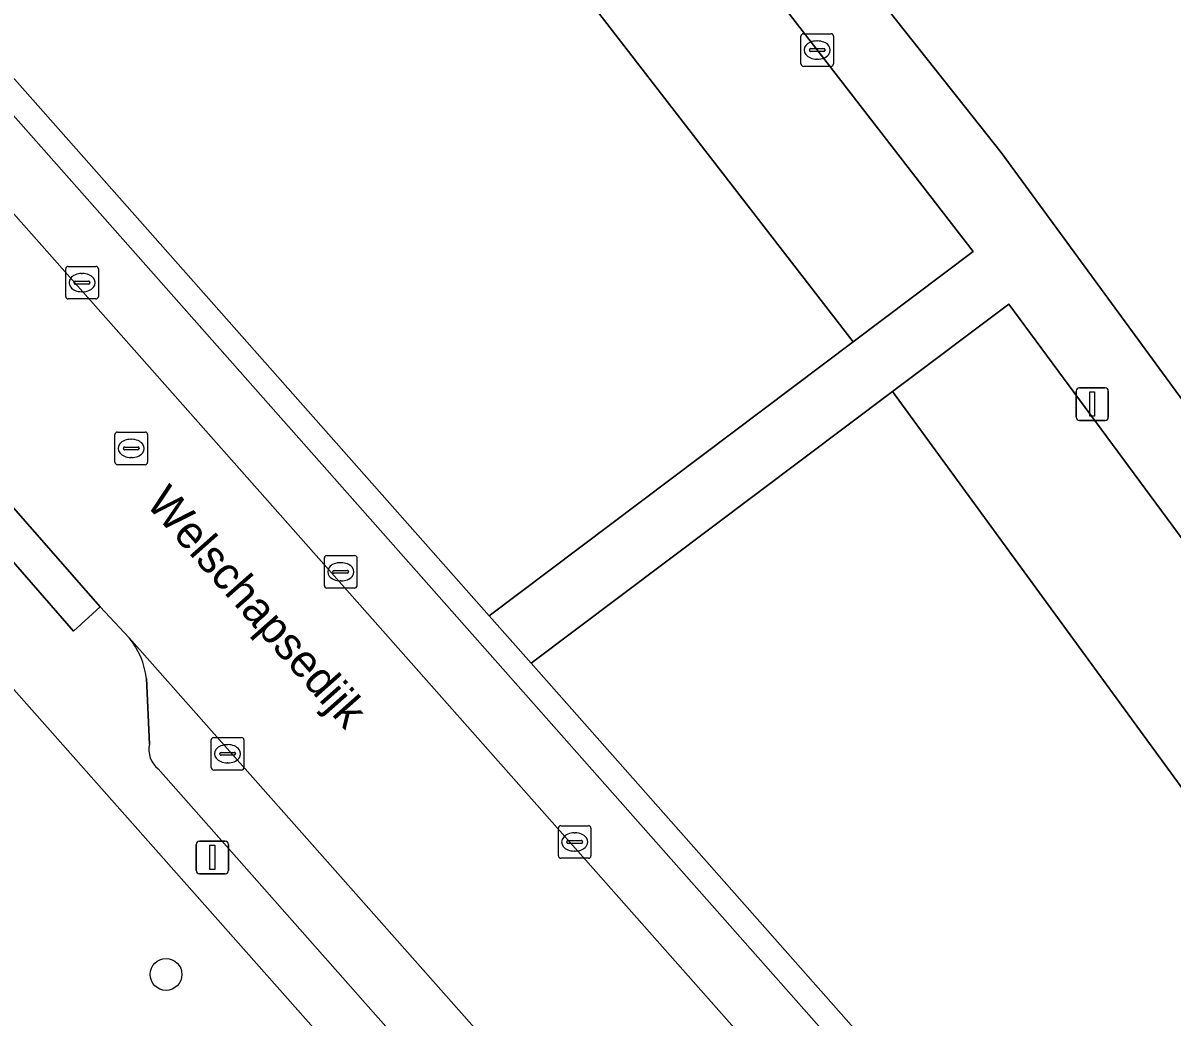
# Model space of a CAD drawing. Extents: x 157445 to 158888, y 383061 to 384688.
# Drawn here: x 157932.83 to 157968.13, y 383527.79 to 383558.3 of the extents above; entities that cross this region are included whole.
import ezdxf

# ---------------------------------------------------------------- set-up
doc = ezdxf.new("R2010")
doc.units = 0
for name, color, linetype in [('IMGEO_Boom', 7, 'Continuous'), ('IMGEO_Erf', 7, 'Continuous'), ('IMGEO_Groenvoorziening', 7, 'Continuous'), ('IMGEO_Kolk', 7, 'Continuous'), ('IMGEO_Lichtmast', 7, 'Continuous'), ('IMGEO_Openbare_ruimte_label', 7, 'Continuous'), ('IMGEO_Parkeervlak_open', 7, 'Continuous'), ('IMGEO_Rijbaan_lokaal_gesloten', 7, 'Continuous'), ('IMGEO_Rioolput', 7, 'Continuous'), ('IMGEO_Voetpad_open', 7, 'Continuous')]:
    doc.layers.add(name, color=color, linetype=linetype)

msp = doc.modelspace()

# ---------------------------------------------------------------- linework, layer by layer
at = {"layer": 'IMGEO_Boom'}
msp.add_circle((157937.227, 383529.092), 0.489, dxfattribs=at)
at = {"layer": 'IMGEO_Erf'}
for points in [[(157933.255, 383591.676), (157962.879, 383554.327), (157965.119, 383551.269), (157982.271, 383527.85)], [(157953.327, 383514.4), (157931.91, 383538.559), (157931.769, 383538.687), (157931.02, 383538.16), (157929.315, 383537.018), (157887.165, 383508.755)]]:
    msp.add_lwpolyline(points, dxfattribs=at)
at = {"layer": 'IMGEO_Groenvoorziening'}
for points in [[(157958.328, 383548.511), (157962.014, 383551.283), (157945.586, 383572.515), (157940.99, 383570.919)], [(157977.961, 383521.773), (157981.567, 383524.365), (157972.494, 383536.982), (157963.112, 383549.668), (157959.54, 383546.985)], [(157969.04, 383515.361), (157977.961, 383521.773), (157959.54, 383546.985), (157948.437, 383538.644)]]:
    msp.add_lwpolyline(points, close=True, dxfattribs=at)
msp.add_lwpolyline([(157930.621, 383558.778), (157947.148, 383540.101), (157958.328, 383548.511), (157940.99, 383570.919), (157929.71, 383567.004), (157928.628, 383569.893), (157922.608, 383567.6)], dxfattribs=at)
at = {"layer": 'IMGEO_Kolk'}
for p, q in [((157956.728, 383557.043), (157956.728, 383557.895)), ((157956.803, 383557.969), (157957.655, 383557.969)), ((157957.729, 383557.895), (157957.729, 383557.043)), ((157957.03, 383557.512), (157957.428, 383557.512)), ((157957.216, 383557.749), (157957.241, 383557.749)), ((157956.987, 383557.463), (157956.987, 383557.475)), ((157957.425, 383557.426), (157957.027, 383557.426)), ((157957.239, 383557.189), (157957.214, 383557.189)), ((157957.471, 383557.475), (157957.471, 383557.463)), ((157957.655, 383556.969), (157956.803, 383556.969)), ((157934.221, 383550.829), (157935.073, 383550.829)), ((157934.146, 383549.903), (157934.146, 383550.755)), ((157934.634, 383550.609), (157934.659, 383550.609)), ((157935.147, 383550.755), (157935.147, 383549.903)), ((157934.405, 383550.323), (157934.405, 383550.335)), ((157934.843, 383550.286), (157934.445, 383550.286)), ((157934.448, 383550.372), (157934.846, 383550.372)), ((157934.889, 383550.335), (157934.889, 383550.323)), ((157935.073, 383549.829), (157934.221, 383549.829)), ((157934.657, 383550.049), (157934.632, 383550.049)), ((157942.091, 383541.027), (157942.091, 383541.879)), ((157942.166, 383541.953), (157943.018, 383541.953)), ((157942.579, 383541.733), (157942.604, 383541.733)), ((157943.092, 383541.879), (157943.092, 383541.027)), ((157942.35, 383541.447), (157942.35, 383541.459)), ((157942.788, 383541.41), (157942.39, 383541.41)), ((157942.393, 383541.496), (157942.791, 383541.496)), ((157942.834, 383541.459), (157942.834, 383541.447)), ((157943.018, 383540.953), (157942.166, 383540.953)), ((157942.602, 383541.173), (157942.577, 383541.173)), ((157938.691, 383536.366), (157939.543, 383536.366)), ((157938.616, 383535.44), (157938.616, 383536.292)), ((157939.104, 383536.146), (157939.129, 383536.146)), ((157939.617, 383536.292), (157939.617, 383535.44)), ((157938.875, 383535.86), (157938.875, 383535.872)), ((157939.313, 383535.823), (157938.915, 383535.823)), ((157938.918, 383535.909), (157939.316, 383535.909)), ((157939.359, 383535.872), (157939.359, 383535.86)), ((157939.543, 383535.366), (157938.691, 383535.366)), ((157939.127, 383535.586), (157939.102, 383535.586)), ((157949.278, 383532.733), (157949.278, 383533.585)), ((157949.353, 383533.659), (157950.205, 383533.659)), ((157950.279, 383533.585), (157950.279, 383532.733)), ((157949.537, 383533.153), (157949.537, 383533.165)), ((157949.58, 383533.202), (157949.978, 383533.202)), ((157949.766, 383533.439), (157949.791, 383533.439)), ((157950.021, 383533.165), (157950.021, 383533.153)), ((157949.975, 383533.116), (157949.577, 383533.116)), ((157949.789, 383532.879), (157949.764, 383532.879)), ((157950.205, 383532.659), (157949.353, 383532.659))]:
    msp.add_line(p, q, dxfattribs=at)
for points in [[(157956.728, 383557.043), (157956.728, 383557.895)], [(157956.803, 383557.969), (157957.655, 383557.969)], [(157957.729, 383557.895), (157957.729, 383557.043)], [(157957.655, 383556.969), (157956.803, 383556.969)], [(157934.221, 383550.829), (157935.073, 383550.829)], [(157934.146, 383549.903), (157934.146, 383550.755)], [(157935.147, 383550.755), (157935.147, 383549.903)], [(157935.073, 383549.829), (157934.221, 383549.829)], [(157942.091, 383541.027), (157942.091, 383541.879)], [(157942.166, 383541.953), (157943.018, 383541.953)], [(157943.092, 383541.879), (157943.092, 383541.027)], [(157943.018, 383540.953), (157942.166, 383540.953)], [(157938.691, 383536.366), (157939.543, 383536.366)], [(157938.616, 383535.44), (157938.616, 383536.292)], [(157939.617, 383536.292), (157939.617, 383535.44)], [(157939.543, 383535.366), (157938.691, 383535.366)], [(157949.278, 383532.733), (157949.278, 383533.585)], [(157949.353, 383533.659), (157950.205, 383533.659)], [(157950.279, 383533.585), (157950.279, 383532.733)], [(157950.205, 383532.659), (157949.353, 383532.659)]]:
    msp.add_lwpolyline(points, dxfattribs=at)
for centre, radius, start, end in [((157956.805, 383557.893), 0.0765, 91.552, 178.448), ((157956.805, 383557.893), 0.0765, 91.552, 178.448), ((157957.653, 383557.893), 0.0765, 1.552, 88.448), ((157957.653, 383557.893), 0.0765, 1.552, 88.448), ((157957.027, 383557.472), 0.0403, 85.8775, 175.7526), ((157957.432, 383557.474), 0.0386, 1.7309, 96.639), ((157957.024, 383557.462), 0.0366, 178.938, 274.7102), ((157957.428, 383557.469), 0.043, 264.8664, 352.4533), ((157956.805, 383557.045), 0.0765, 181.552, 268.448), ((157956.805, 383557.045), 0.0765, 181.552, 268.448), ((157957.653, 383557.045), 0.0765, 271.552, 358.448), ((157957.653, 383557.045), 0.0765, 271.552, 358.448), ((157934.223, 383550.753), 0.0765, 91.552, 178.448), ((157934.223, 383550.753), 0.0765, 91.552, 178.448), ((157935.071, 383550.753), 0.0765, 1.552, 88.448), ((157935.071, 383550.753), 0.0765, 1.552, 88.448), ((157934.445, 383550.332), 0.0403, 85.8775, 175.7526), ((157934.442, 383550.322), 0.0366, 178.938, 274.7102), ((157934.846, 383550.329), 0.043, 264.8664, 352.4533), ((157934.85, 383550.334), 0.0386, 1.7309, 96.639), ((157934.223, 383549.905), 0.0765, 181.552, 268.448), ((157934.223, 383549.905), 0.0765, 181.552, 268.448), ((157935.071, 383549.905), 0.0765, 271.552, 358.448), ((157935.071, 383549.905), 0.0765, 271.552, 358.448), ((157942.168, 383541.877), 0.0765, 91.552, 178.448), ((157942.168, 383541.877), 0.0765, 91.552, 178.448), ((157943.016, 383541.877), 0.0765, 1.552, 88.448), ((157943.016, 383541.877), 0.0765, 1.552, 88.448), ((157942.39, 383541.456), 0.0403, 85.8775, 175.7526), ((157942.387, 383541.446), 0.0366, 178.938, 274.7102), ((157942.791, 383541.453), 0.043, 264.8664, 352.4533), ((157942.795, 383541.458), 0.0386, 1.7309, 96.639), ((157942.168, 383541.029), 0.0765, 181.552, 268.448), ((157942.168, 383541.029), 0.0765, 181.552, 268.448), ((157943.016, 383541.029), 0.0765, 271.552, 358.448), ((157943.016, 383541.029), 0.0765, 271.552, 358.448), ((157938.693, 383536.29), 0.0765, 91.552, 178.448), ((157938.693, 383536.29), 0.0765, 91.552, 178.448), ((157939.541, 383536.29), 0.0765, 1.552, 88.448), ((157939.541, 383536.29), 0.0765, 1.552, 88.448), ((157938.915, 383535.869), 0.0403, 85.8775, 175.7526), ((157938.912, 383535.859), 0.0366, 178.938, 274.7102), ((157939.316, 383535.866), 0.043, 264.8664, 352.4533), ((157939.32, 383535.871), 0.0386, 1.7309, 96.639), ((157938.693, 383535.442), 0.0765, 181.552, 268.448), ((157938.693, 383535.442), 0.0765, 181.552, 268.448), ((157939.541, 383535.442), 0.0765, 271.552, 358.448), ((157939.541, 383535.442), 0.0765, 271.552, 358.448), ((157949.355, 383533.583), 0.0765, 91.552, 178.448), ((157949.355, 383533.583), 0.0765, 91.552, 178.448), ((157950.203, 383533.583), 0.0765, 1.552, 88.448), ((157950.203, 383533.583), 0.0765, 1.552, 88.448), ((157949.577, 383533.162), 0.0403, 85.8775, 175.7526), ((157949.574, 383533.152), 0.0366, 178.938, 274.7102), ((157949.978, 383533.159), 0.043, 264.8664, 352.4533), ((157949.982, 383533.164), 0.0386, 1.7309, 96.639), ((157949.355, 383532.735), 0.0765, 181.552, 268.448), ((157949.355, 383532.735), 0.0765, 181.552, 268.448), ((157950.203, 383532.735), 0.0765, 271.552, 358.448), ((157950.203, 383532.735), 0.0765, 271.552, 358.448)]:
    msp.add_arc(centre, radius, start, end, dxfattribs=at)
for centre, major_axis, ratio, start_param, end_param in [((157957.215, 383557.469), (-0.387, 0.002), 0.722429, 4.712389, 7.853982), ((157957.24, 383557.469), (-0.39, 0.002), 0.717154, 1.570796, 4.712389), ((157934.633, 383550.329), (-0.387, 0.002), 0.722429, 4.712389, 7.853982), ((157934.658, 383550.329), (-0.39, 0.002), 0.717154, 1.570796, 4.712389), ((157942.578, 383541.453), (-0.387, 0.002), 0.722429, 4.712389, 7.853982), ((157942.603, 383541.453), (-0.39, 0.002), 0.717154, 1.570796, 4.712389), ((157939.103, 383535.866), (-0.387, 0.002), 0.722429, 4.712389, 7.853982), ((157939.128, 383535.866), (-0.39, 0.002), 0.717154, 1.570796, 4.712389), ((157949.765, 383533.159), (-0.387, 0.002), 0.722429, 4.712389, 7.853982), ((157949.79, 383533.159), (-0.39, 0.002), 0.717154, 1.570796, 4.712389)]:
    msp.add_ellipse(centre, major_axis=major_axis, ratio=ratio, start_param=start_param, end_param=end_param, dxfattribs=at)
at = {"layer": 'IMGEO_Lichtmast'}
for p, q in [((157965.18, 383546.201), (157965.18, 383547.001)), ((157965.18, 383547.001), (157965.18, 383546.201)), ((157965.28, 383547.101), (157966.07, 383547.101)), ((157966.07, 383547.101), (157965.28, 383547.101)), ((157966.17, 383547.001), (157966.17, 383546.201)), ((157966.17, 383546.201), (157966.17, 383547.001)), ((157966.07, 383546.101), (157965.28, 383546.101)), ((157965.28, 383546.101), (157966.07, 383546.101)), ((157938.254, 383533.185), (157939.044, 383533.185)), ((157939.044, 383533.185), (157938.254, 383533.185)), ((157938.154, 383532.285), (157938.154, 383533.085)), ((157938.154, 383533.085), (157938.154, 383532.285)), ((157939.144, 383533.085), (157939.144, 383532.285)), ((157939.144, 383532.285), (157939.144, 383533.085)), ((157939.044, 383532.185), (157938.254, 383532.185)), ((157938.254, 383532.185), (157939.044, 383532.185))]:
    msp.add_line(p, q, dxfattribs=at)
for points in [[(157965.6, 383546.976), (157965.75, 383546.976), (157965.75, 383546.226), (157965.6, 383546.226), (157965.6, 383546.976)], [(157938.574, 383533.06), (157938.724, 383533.06), (157938.724, 383532.31), (157938.574, 383532.31), (157938.574, 383533.06)]]:
    msp.add_lwpolyline(points, dxfattribs=at)
for centre, start, end in [((157965.28, 383547.001), 90, 180), ((157965.28, 383547.001), 90, 180), ((157966.07, 383547.001), 0, 90), ((157966.07, 383547.001), 360, 90), ((157965.28, 383546.201), 180, 270), ((157965.28, 383546.201), 180, 270), ((157966.07, 383546.201), 270, 0), ((157966.07, 383546.201), 270, 0), ((157938.254, 383533.085), 90, 180), ((157938.254, 383533.085), 90, 180), ((157939.044, 383533.085), 0, 90), ((157939.044, 383533.085), 360, 90), ((157938.254, 383532.285), 180, 270), ((157938.254, 383532.285), 180, 270), ((157939.044, 383532.285), 270, 0), ((157939.044, 383532.285), 270, 0)]:
    msp.add_arc(centre, 0.1, start, end, dxfattribs=at)
at = {"layer": 'IMGEO_Parkeervlak_open'}
for points in [[(158000.095, 383477.951), (157997.202, 383482.054), (157992.065, 383488.205), (157983.378, 383498.016), (157930.01, 383558.3)], [(157928.672, 383556.808), (157992.101, 383485.193)], [(157965.468, 383506.277), (157955.644, 383517.364), (157936.089, 383539.43)], [(157936.622, 383538.176), (157936.715, 383536.165)], [(157936.98, 383535.401), (157961.534, 383507.633)]]:
    msp.add_lwpolyline(points, dxfattribs=at)
for centre, radius, start, end in [((157934.274, 383537.918), 2.362, 6.2634, 39.7915), ((157937.494, 383536.007), 0.795, 168.5518, 229.7073)]:
    msp.add_arc(centre, radius, start, end, dxfattribs=at)
at = {"layer": 'IMGEO_Rijbaan_lokaal_gesloten'}
for points in [[(157992.101, 383485.193), (157928.672, 383556.808)], [(157927.195, 383549.473), (157930.729, 383545.476), (157931.458, 383544.645), (157935.201, 383540.376), (157936.089, 383539.43), (157955.644, 383517.364), (157965.468, 383506.277), (157967.568, 383503.839), (157972.124, 383498.643), (157974.313, 383496.315), (157989.562, 383479.045), (157989.701, 383478.888), (157993.279, 383473.713), (157994.947, 383470.721), (158000.16, 383473.727), (157998.304, 383476.981)]]:
    msp.add_lwpolyline(points, dxfattribs=at)
at = {"layer": 'IMGEO_Rioolput'}
for p, q in [((157935.657, 383544.814), (157935.657, 383545.666)), ((157935.732, 383545.74), (157936.584, 383545.74)), ((157936.145, 383545.52), (157936.17, 383545.52)), ((157936.658, 383545.666), (157936.658, 383544.814)), ((157935.916, 383545.234), (157935.916, 383545.246)), ((157936.354, 383545.197), (157935.956, 383545.197)), ((157935.959, 383545.283), (157936.357, 383545.283)), ((157936.4, 383545.246), (157936.4, 383545.234)), ((157936.168, 383544.96), (157936.143, 383544.96)), ((157936.584, 383544.74), (157935.732, 383544.74))]:
    msp.add_line(p, q, dxfattribs=at)
for points in [[(157935.657, 383544.814), (157935.657, 383545.666)], [(157935.732, 383545.74), (157936.584, 383545.74)], [(157936.658, 383545.666), (157936.658, 383544.814)], [(157936.584, 383544.74), (157935.732, 383544.74)]]:
    msp.add_lwpolyline(points, dxfattribs=at)
for centre, radius, start, end in [((157935.734, 383545.664), 0.0765, 91.552, 178.448), ((157935.734, 383545.664), 0.0765, 91.552, 178.448), ((157936.582, 383545.664), 0.0765, 1.552, 88.448), ((157936.582, 383545.664), 0.0765, 1.552, 88.448), ((157935.956, 383545.243), 0.0403, 85.8775, 175.7526), ((157935.953, 383545.233), 0.0366, 178.938, 274.7102), ((157936.357, 383545.24), 0.043, 264.8664, 352.4533), ((157936.361, 383545.245), 0.0386, 1.7309, 96.639), ((157935.734, 383544.816), 0.0765, 181.552, 268.448), ((157935.734, 383544.816), 0.0765, 181.552, 268.448), ((157936.582, 383544.816), 0.0765, 271.552, 358.448), ((157936.582, 383544.816), 0.0765, 271.552, 358.448)]:
    msp.add_arc(centre, radius, start, end, dxfattribs=at)
for centre, major_axis, ratio, start_param, end_param in [((157936.144, 383545.24), (-0.387, 0.002), 0.722429, 4.712389, 7.853982), ((157936.169, 383545.24), (-0.39, 0.002), 0.717154, 1.570796, 4.712389)]:
    msp.add_ellipse(centre, major_axis=major_axis, ratio=ratio, start_param=start_param, end_param=end_param, dxfattribs=at)
at = {"layer": 'IMGEO_Voetpad_open'}
for points in [[(158012.356, 383483.697), (158001.189, 383500.638), (158000.328, 383501.854), (157984.541, 383524.581), (157983.448, 383526.155), (157982.271, 383527.85), (157965.119, 383551.269), (157962.879, 383554.327), (157933.255, 383591.676)], [(157945.586, 383572.515), (157962.014, 383551.283), (157958.328, 383548.511), (157947.148, 383540.101), (157948.437, 383538.644), (157959.54, 383546.985), (157963.112, 383549.668), (157972.494, 383536.982)], [(157970.368, 383513.905), (157969.04, 383515.361), (157948.437, 383538.644), (157947.148, 383540.101), (157930.621, 383558.778)], [(157930.01, 383558.3), (157983.378, 383498.016), (157992.065, 383488.205), (157997.202, 383482.054), (158000.095, 383477.951)], [(157921.919, 383549.858), (157928.555, 383542.381), (157930.027, 383540.603), (157931.769, 383538.687), (157931.91, 383538.559), (157953.327, 383514.4), (157963.767, 383502.623), (157965.181, 383501.012), (157966.407, 383499.552), (157968.545, 383497.269), (157987.268, 383476.084), (157987.912, 383475.276)], [(157936.089, 383539.43), (157935.201, 383540.376), (157934.385, 383539.632), (157929.916, 383544.743), (157930.729, 383545.476), (157927.195, 383549.473)], [(157936.715, 383536.165), (157936.622, 383538.176)], [(157961.534, 383507.633), (157936.98, 383535.401)]]:
    msp.add_lwpolyline(points, dxfattribs=at)
msp.add_lwpolyline([(157929.916, 383544.743), (157934.385, 383539.632), (157935.201, 383540.376), (157931.458, 383544.645), (157930.729, 383545.476)], close=True, dxfattribs=at)
for centre, radius, start, end in [((157934.274, 383537.918), 2.362, 6.2634, 39.7915), ((157937.494, 383536.007), 0.795, 168.5518, 229.7073)]:
    msp.add_arc(centre, radius, start, end, dxfattribs=at)

# ---------------------------------------------------------------- texts
at = {"layer": 'IMGEO_Openbare_ruimte_label'}
msp.add_text('Welschapsedijk', height=1, rotation=311.5146, dxfattribs=at).set_placement((157936.576, 383543.532))

doc.saveas('drawing.dxf')
